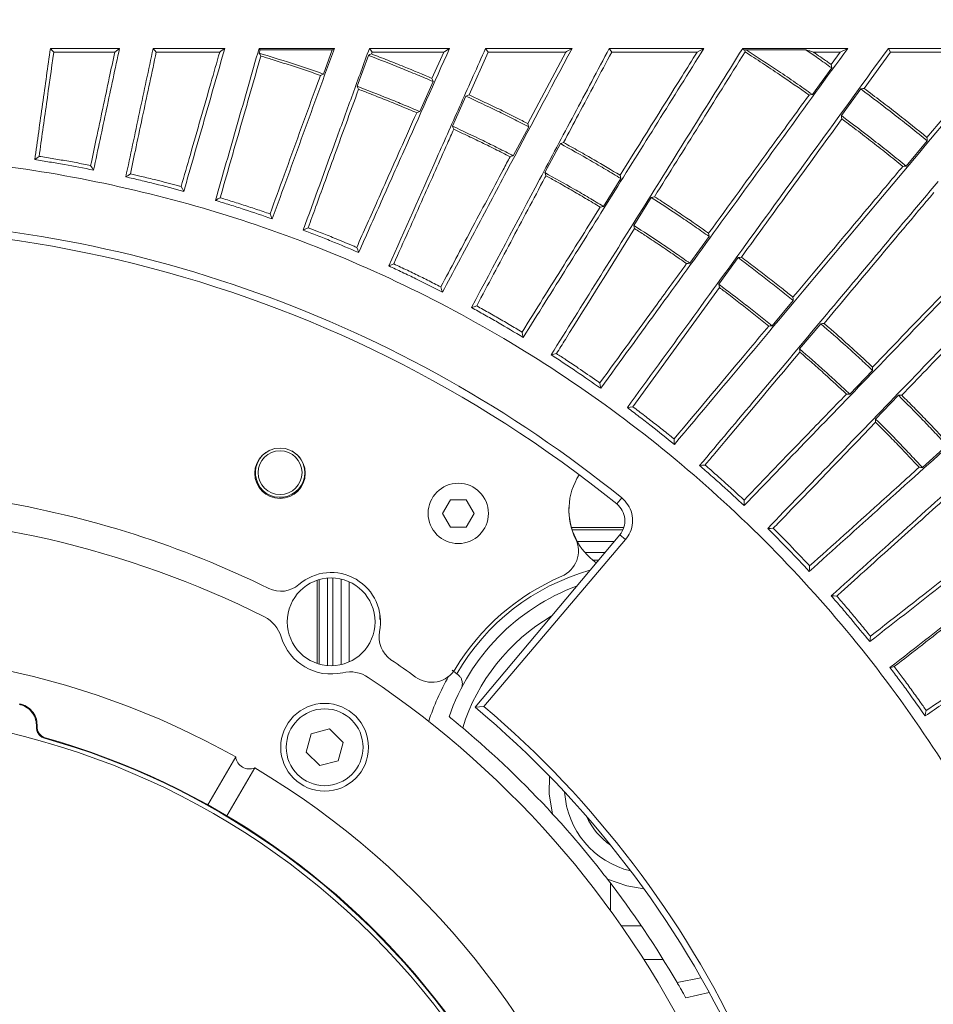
# Model space of a CAD drawing. Header units: millimetres. Extents: x 0 to 1118, y 0 to 864.
# Tile 392 of 512: x 528 to 549, y 431 to 453. Entities that reach past the tile are written whole.
import ezdxf

# ---------------------------------------------------------------- set-up
doc = ezdxf.new("R2010")
doc.units = ezdxf.units.MM
doc.styles.add('SLDTEXTSTYLE0', font='TXT', dxfattribs={"width": 0.605})
doc.dimstyles.new('SLDDIMSTYLE3', dxfattribs={"dimtxt": 3.175, "dimasz": 3.302, "dimexe": 0, "dimexo": 0.0625, "dimgap": 0.79375, "dimtad": 0, "dimtih": 1, "dimtoh": 1, "dimdec": 1, "dimlfac": 4, "dimrnd": 1e-09, "dimzin": 12, "dimdsep": 46, "dimtxsty": 'SLDTEXTSTYLE0', "dimsah": 1, "dimcen": 0.09, "dimadec": 0, "dimazin": 3, "dimtfac": 1, "dimtofl": 0, "dimtmove": 0, "dimatfit": 3, "dimfxl": 1, "dimfrac": 2, "dimtolj": 1, "dimtzin": 12, "dimarcsym": 0})

# ---------------------------------------------------------------- blocks, each defined once
blk = doc.blocks.new('_D_3')
at = {"color": 7, "linetype": 'Continuous', "lineweight": 0}
for p, q in [((465.577, 443.258), (465.577, 471.353)), ((606.87, 443.258), (606.87, 471.353)), ((465.577, 469.753), (530.766, 469.753)), ((606.87, 469.753), (541.68, 469.753))]:
    blk.add_line(p, q, dxfattribs=at)
for points in [[(465.577, 469.753), (468.879, 469.245), (468.879, 470.261)], [(606.87, 469.753), (603.568, 470.261), (603.568, 469.245)]]:
    blk.add_solid(points, dxfattribs=at)
at = {"color": 7, "linetype": 'Continuous', "lineweight": 0, "insert": (530.766, 471.409), "char_height": 3.175, "attachment_point": 1, "style": 'SLDTEXTSTYLE0'}
blk.add_mtext('565.2', dxfattribs=at)
blk = doc.blocks.new('_D_4')
at = {"color": 7, "linetype": 'Continuous', "lineweight": 0}
for p, q in [((462.003, 441.286), (462.003, 484.2)), ((610.443, 441.286), (610.443, 484.2)), ((462.003, 482.6), (530.766, 482.6)), ((610.443, 482.6), (541.68, 482.6))]:
    blk.add_line(p, q, dxfattribs=at)
for points in [[(462.003, 482.6), (465.305, 482.092), (465.305, 483.108)], [(610.443, 482.6), (607.141, 483.108), (607.141, 482.092)]]:
    blk.add_solid(points, dxfattribs=at)
at = {"color": 7, "linetype": 'Continuous', "lineweight": 0, "insert": (530.766, 484.256), "char_height": 3.175, "attachment_point": 1, "style": 'SLDTEXTSTYLE0'}
blk.add_mtext('593.8', dxfattribs=at)

msp = doc.modelspace()

# ---------------------------------------------------------------- linework, layer by layer
at = {"color": 7, "linetype": 'Continuous', "lineweight": 15}
for p, q in [((531.0014, 452.8458), (531.0727, 452.7608)), ((533.4182, 452.7358), (533.4403, 452.813)), ((535.0826, 452.813), (534.8814, 452.2604)), ((538.5758, 452.8458), (538.6336, 452.7606)), ((541.3953, 452.8458), (541.449, 452.7605)), ((544.4346, 452.8458), (544.4534, 452.8136)), ((544.4534, 452.8136), (544.5114, 452.8136)), ((546.6569, 452.7602), (546.8269, 452.8458)), ((547.754, 452.8458), (547.7999, 452.7602)), ((535.6498, 451.9808), (535.9062, 452.6856)), ((535.9753, 452.7185), (535.9907, 452.7607)), ((537.6214, 452.7607), (537.3545, 452.1612)), ((538.1993, 451.785), (538.6336, 452.7606)), ((540.4017, 452.7606), (539.5362, 451.1329)), ((546.6569, 452.7602), (546.0463, 452.7603)), ((546.6569, 452.7602), (546.4512, 452.4771)), ((547.1993, 451.9336), (547.7999, 452.7602)), ((550.2661, 452.76), (548.6329, 450.8136)), ((546.4628, 452.4001), (546.0217, 451.7935)), ((537.3812, 452.0897), (537.076, 451.4045)), ((546.6817, 451.3139), (547.1224, 451.9209)), ((537.8232, 451.0718), (538.1282, 451.7571)), ((539.5578, 451.0598), (539.2056, 450.3976)), ((539.928, 450.0135), (540.28, 450.6758)), ((548.6391, 450.7359), (548.1568, 450.1615)), ((541.6573, 449.8807), (541.2596, 449.2447)), ((541.9539, 448.8109), (542.3511, 449.4471)), ((543.6694, 448.5579), (543.2283, 447.9513)), ((543.8909, 447.4699), (544.3315, 448.0769)), ((541.9288, 444.6795), (543.9032, 447.3968)), ((545.5843, 447.0981), (545.1019, 446.5237)), ((545.7296, 445.997), (546.2115, 446.5718)), ((547.3927, 445.5082), (546.8714, 444.9689)), ((547.4612, 444.3994), (547.9819, 444.9392)), ((549.0858, 443.7961), (548.5281, 443.2945)), ((537.7735, 442.5614), (537.5931, 442.2489)), ((538.1344, 442.5614), (537.7735, 442.5614)), ((538.3148, 442.2489), (538.1344, 442.5614)), ((537.5931, 442.2489), (537.7735, 441.9364)), ((538.1344, 441.9364), (538.3148, 442.2489)), ((537.7735, 441.9364), (538.1344, 441.9364)), ((541.7239, 441.9258), (540.5332, 441.9258)), ((541.7047, 441.8765), (540.5482, 441.8765)), ((538.3374, 437.835), (541.633, 441.7626)), ((541.7664, 441.6507), (538.5378, 437.8523)), ((541.0195, 441.1825), (541.1463, 441.1825)), ((534.7394, 440.725), (534.7394, 438.8286)), ((535.286, 440.7502), (535.286, 438.8033)), ((535.4665, 438.8644), (535.4665, 440.6891)), ((536.1652, 439.8326), (536.1699, 439.9417)), ((537.9185, 438.5956), (537.8177, 438.6736)), ((537.9507, 438.5706), (537.9185, 438.5956)), ((538.5378, 437.8523), (538.3374, 437.835)), ((535.0212, 437.3376), (534.6029, 437.2256)), ((535.3274, 437.0314), (535.0212, 437.3376)), ((534.6029, 437.2256), (534.4909, 436.8073)), ((535.2153, 436.6132), (535.3274, 437.0314)), ((532.8829, 436.7002), (532.251, 435.6057)), ((534.4909, 436.8073), (534.7971, 436.5011)), ((533.3159, 436.4502), (532.6843, 435.3562)), ((534.7971, 436.5011), (535.2153, 436.6132)), ((541.4232, 433.1954), (541.4232, 433.8236)), ((541.6709, 432.8474), (542.1262, 432.8474)), ((542.6224, 432.0843), (542.1794, 432.0843)), ((543.6724, 431.3305), (543.1375, 431.2119))]:
    msp.add_line(p, q, dxfattribs=at)
at = {"color": 9, "linetype": 'Continuous', "lineweight": 0}
for p, q in [((541.5654, 442.4634), (541.6776, 442.6021)), ((540.6643, 441.6096), (541.5047, 441.6096)), ((541.7664, 441.6507), (541.633, 441.7626)), ((541.2952, 441.3599), (540.8385, 441.3599)), ((541.0193, 441.1827), (541.1465, 441.1827)), ((534.7855, 438.8143), (534.7855, 440.7392)), ((534.9729, 440.7732), (534.9729, 438.7803)), ((535.0988, 438.7776), (535.0988, 440.7759)), ((535.4663, 438.8644), (535.4663, 440.6892)), ((542.9375, 431.5614), (543.4839, 431.668))]:
    msp.add_line(p, q, dxfattribs=at)
at = {"color": 7, "linetype": 'Continuous', "lineweight": 15, "flags": 128}
for points in [[(528.6607, 452.8458), (528.7104, 452.7905), (528.737, 452.7609)], [(530.1273, 452.7608), (530.164, 452.7899), (530.2347, 452.8458)], [(532.5192, 452.7608), (532.5546, 452.787), (532.6344, 452.8458)], [(533.4146, 452.8458), (533.4388, 452.815), (533.4403, 452.813)], [(535.0826, 452.813), (535.0846, 452.8143), (535.1304, 452.8458)], [(535.9286, 452.8458), (535.9596, 452.8033), (535.9907, 452.7607)], [(537.6214, 452.7607), (537.6478, 452.7775), (537.7548, 452.8458)], [(540.4017, 452.7606), (540.4186, 452.7706), (540.5458, 452.8458)], [(543.394, 452.7604), (543.3969, 452.762), (543.5502, 452.8458)], [(544.4878, 452.7658), (544.481, 452.7942), (544.4763, 452.8136)], [(533.4553, 452.6703), (533.4367, 452.7031), (533.4182, 452.7358)], [(535.9753, 452.7185), (535.9411, 452.7022), (535.9062, 452.6856)], [(546.4628, 452.4001), (546.4571, 452.4377), (546.4515, 452.4752), (546.4512, 452.4771)], [(534.8814, 452.2604), (534.8461, 452.2443), (534.8131, 452.2292)], [(537.3812, 452.0897), (537.3677, 452.1259), (537.3545, 452.1612)], [(535.6821, 451.9129), (535.6659, 451.9469), (535.6498, 451.9808)], [(547.1993, 451.9336), (547.1686, 451.9285), (547.1224, 451.9209)], [(538.1993, 451.785), (538.1641, 451.7712), (538.1282, 451.7571)], [(546.0217, 451.7935), (545.9749, 451.7864), (545.9462, 451.782)], [(537.076, 451.4045), (537.0397, 451.3909), (537.0059, 451.3782)], [(546.6943, 451.2385), (546.688, 451.2762), (546.6817, 451.3139)], [(537.8507, 451.0021), (537.837, 451.037), (537.8232, 451.0718)], [(539.5578, 451.0598), (539.547, 451.0963), (539.5362, 451.1329)], [(548.6391, 450.7359), (548.6354, 450.7826), (548.6329, 450.8136)], [(540.3527, 450.6987), (540.3168, 450.6874), (540.28, 450.6758)], [(528.4031, 450.385), (528.3567, 450.3496), (528.3042, 450.3094)], [(539.2056, 450.3976), (539.1683, 450.3866), (539.1339, 450.3763)], [(529.5782, 450.1778), (529.6118, 450.1254), (529.6453, 450.073)], [(548.1568, 450.1615), (548.1097, 450.1577), (548.0806, 450.1554)], [(530.4828, 449.9856), (530.4308, 449.9513), (530.3789, 449.917)], [(539.9505, 449.9423), (539.9393, 449.9779), (539.928, 450.0135)], [(541.6573, 449.8807), (541.6489, 449.9184), (541.6409, 449.9548)], [(531.6406, 449.6969), (531.6704, 449.6423), (531.7001, 449.5876)], [(532.5295, 449.442), (532.4786, 449.4133), (532.4211, 449.3809)], [(542.4251, 449.4648), (542.3887, 449.4561), (542.3511, 449.4471)], [(541.2596, 449.2447), (541.2217, 449.2362), (541.187, 449.2285)], [(533.6644, 449.0733), (533.6903, 449.0167), (533.7162, 448.9601)], [(534.5334, 448.7571), (534.4772, 448.7304), (534.4209, 448.7036)], [(541.9713, 448.7385), (541.9626, 448.7747), (541.9539, 448.8109)], [(543.6694, 448.5579), (543.6637, 448.5962), (543.6582, 448.6329)], [(535.6398, 448.3101), (535.6616, 448.2518), (535.6835, 448.1935)], [(544.4063, 448.0893), (544.3696, 448.0832), (544.3315, 448.0769)], [(536.4846, 447.934), (536.4301, 447.9126), (536.3686, 447.8884)], [(543.2283, 447.9513), (543.1898, 447.9455), (543.155, 447.9403)], [(537.5571, 447.411), (537.5748, 447.3512), (537.5925, 447.2915)], [(543.9032, 447.3968), (543.897, 447.4333), (543.8909, 447.4699)], [(545.5843, 447.0981), (545.5814, 447.1358), (545.5784, 447.1734)], [(538.3737, 446.9768), (538.3177, 446.9592), (538.2548, 446.9394)], [(545.1019, 446.5237), (545.0631, 446.5206), (545.0283, 446.5179)], [(546.2868, 446.579), (546.2491, 446.5754), (546.2115, 446.5718)], [(539.4071, 446.3803), (539.4206, 446.3194), (539.434, 446.2585)], [(540.1913, 445.8902), (540.1307, 445.8757), (540.0701, 445.8611)], [(545.7368, 445.9235), (545.7334, 445.9584), (545.7296, 445.997)], [(547.3927, 445.5082), (547.3924, 445.5459), (547.3921, 445.5836)], [(541.1806, 445.223), (541.1898, 445.1613), (541.199, 445.0996)], [(546.8714, 444.9689), (546.8325, 444.9686), (546.7979, 444.9683)], [(548.0573, 444.9412), (548.0204, 444.9402), (547.9819, 444.9392)], [(541.9288, 444.6795), (541.8707, 444.6697), (541.8057, 444.6588)], [(547.4632, 444.3259), (547.4622, 444.3606), (547.4612, 444.3994)], [(542.8692, 443.9449), (542.874, 443.8827), (542.8788, 443.8204)], [(543.5776, 443.3505), (543.5189, 443.3448), (543.4533, 443.3383)], [(548.5281, 443.2945), (548.4893, 443.2969), (548.4551, 443.299)], [(544.4644, 442.5521), (544.4649, 442.4896), (544.4653, 442.4272)], [(545.1297, 441.9097), (545.0706, 441.9081), (545.0048, 441.9062)], [(545.9587, 441.0514), (545.9547, 440.989), (545.9507, 440.9266)], [(546.5775, 440.3642), (546.5183, 440.3666), (546.4526, 440.3693)], [(547.3446, 439.4501), (547.3362, 439.3882), (547.3278, 439.3261)], [(547.8876, 438.7563), (547.8386, 438.7457), (547.7896, 438.7351)], [(548.6155, 437.7561), (548.6027, 437.6948), (548.59, 437.6335)]]:
    msp.add_lwpolyline(points, dxfattribs=at)
at = {"color": 9, "linetype": 'Continuous', "lineweight": 0, "flags": 128}
for points in [[(528.3593, 437.391), (528.3542, 437.3878), (528.344, 437.3814)], [(528.5411, 437.1365), (528.5361, 437.1334), (528.526, 437.1271)], [(540.1043, 435.3982), (540.0248, 435.8593), (540.0312, 436.2612)], [(542.1805, 433.6972), (541.7938, 433.7585), (541.353, 433.9153)]]:
    msp.add_lwpolyline(points, dxfattribs=at)
at = {"color": 7, "linetype": 'Continuous', "lineweight": 15}
for centre, radius in [((533.8932, 443.1634), 0.575), ((533.8937, 443.1773), 0.5), ((537.954, 442.2489), 0.6875), ((535.057, 439.7768), 1), ((534.9091, 436.9194), 1), ((534.9091, 436.9194), 0.875), ((523.7253, 420.3386), 17.375)]:
    msp.add_circle(centre, radius, dxfattribs=at)
for centre, radius, start, end in [((523.7232, 420.4083), 28.3685, 51.02778, 100.97222), ((523.7232, 420.4083), 28.5469, 51.02778, 89.49822), ((533.8937, 443.1773), 0.5625, 114.17519, 0), ((533.8937, 443.1773), 0.5625, 0, 61.82832), ((541.9748, 442.3247), 1.5, 147.78597, 206.07019), ((523.7253, 420.3386), 22.5, 63.86599, 80.72754), ((541.255, 442.0798), 0.4935, 320, 51.02778), ((541.9753, 442.3386), 1.5, 178.26721, 234.13307), ((523.7253, 420.3386), 21.875, 63.34723, 172.28355), ((540.066, 441.3909), 0.625, 293.16918, 26.07019), ((535.057, 439.7768), 1.125, 348.61673, 130.90188), ((542.3775, 435.9897), 5.25, 113.16918, 148.88721), ((533.9112, 441.0995), 0.625, 243.86599, 310.90188), ((542.3511, 436.023), 4.875, 110.4141, 160.91693), ((533.2016, 439.2189), 0.75, 16.73366, 63.34723), ((536.7726, 439.4314), 0.625, 168.61673, 235.65262), ((535.057, 439.7768), 1.1875, 196.73366, 282.78495), ((523.7253, 420.3386), 18.75, 60.76397, 134.38201), ((523.7253, 420.3386), 22.5, 53.90869, 55.65262), ((537.3476, 439.0255), 0.625, 233.90869, 328.88721), ((535.4858, 437.8873), 0.75, 56.17138, 102.78495), ((523.7253, 420.3386), 21.875, 354, 56.17138), ((542.2802, 435.9081), 5.25, 149.98133, 162.25741), ((523.7232, 420.4083), 22.7435, 359.98351, 50.01649), ((523.7232, 420.4083), 22.8859, 0.34023, 49.65977), ((523.7253, 420.3386), 22.25, 42.59684, 49.90881), ((523.861, 420.5335), 17.2369, 35.70222, 74.29778), ((523.861, 420.5335), 17.25, 35.74217, 74.25783), ((533.1932, 436.7375), 0.3125, 186.8699, 293.1301), ((523.7253, 420.3386), 18.75, 338.66789, 59.23603), ((523.7253, 420.3386), 22.25, 30.29119, 37.60316)]:
    msp.add_arc(centre, radius, start, end, dxfattribs=at)
at = {"color": 9, "linetype": 'Continuous', "lineweight": 0}
for radius, start, end in [(5.125, 105.81178, 149.87018), (4.5, 120.40461, 162.71191), (1.9786, 183.62052, 256.32196), (1.625, 204.6607, 235.28179)]:
    msp.add_arc((542.3511, 436.023), radius, start, end, dxfattribs=at)
at = {"color": 7, "linetype": 'Continuous', "lineweight": 15}
for points, knots in [([(528.6607, 452.8458), (528.6311, 452.635), (528.5718, 452.2132), (528.4531, 451.3687), (528.3638, 450.7331), (528.3042, 450.3094)], [0, 0, 0, 0, 0.25000906, 0.50001787, 1, 1, 1, 1]), ([(530.2347, 452.8458), (530.1038, 452.8458), (529.8421, 452.8458), (529.3178, 452.8458), (528.9235, 452.8458), (528.6607, 452.8458)], [0, 0, 0, 0, 0.25006456, 0.50012858, 1, 1, 1, 1]), ([(529.6453, 450.073), (529.6945, 450.3045), (529.7929, 450.7676), (529.9894, 451.692), (530.1366, 452.3843), (530.2347, 452.8458)], [0, 0, 0, 0, 0.2500072, 0.5000142, 1, 1, 1, 1]), ([(531.0014, 452.8458), (530.9496, 452.6019), (530.8459, 452.114), (530.6385, 451.1384), (530.4827, 450.4056), (530.3789, 449.917)], [0, 0, 0, 0, 0.25000382, 0.50000817, 1, 1, 1, 1]), ([(532.6344, 452.8458), (532.4988, 452.8458), (532.2275, 452.8458), (531.6838, 452.8458), (531.2743, 452.8458), (531.0014, 452.8458)], [0, 0, 0, 0, 0.2500645, 0.500128, 1, 1, 1, 1]), ([(531.7001, 449.5876), (531.8558, 450.1304), (532.0893, 450.9447), (532.4006, 452.0304), (532.5565, 452.574), (532.6344, 452.8458)], [0, 0, 0, 0, 0.4999992, 0.7499994, 1, 1, 1, 1]), ([(533.4146, 452.8458), (533.3317, 452.5564), (533.1657, 451.9777), (532.8345, 450.8225), (532.5864, 449.9575), (532.4211, 449.3809)], [0, 0, 0, 0, 0.2500052, 0.5000089, 1, 1, 1, 1]), ([(535.1304, 452.8458), (534.9881, 452.8458), (534.7033, 452.8458), (534.1321, 452.8458), (533.7016, 452.8458), (533.4146, 452.8458)], [0, 0, 0, 0, 0.2500477, 0.5000961, 1, 1, 1, 1]), ([(533.4403, 452.813), (533.5839, 452.813), (533.8711, 452.813), (534.4191, 452.813), (534.8221, 452.813), (535.0826, 452.813)], [0, 0, 0, 0, 0.2612373, 0.5224746, 1, 1, 1, 1]), ([(533.7162, 448.9601), (533.9511, 449.6055), (534.3034, 450.5736), (534.7752, 451.8698), (535.012, 452.5205), (535.1304, 452.8458)], [0, 0, 0, 0, 0.499992, 0.749994, 1, 1, 1, 1]), ([(535.9286, 452.8458), (535.8021, 452.4984), (535.5492, 451.8035), (535.046, 450.4209), (534.6709, 449.3905), (534.4209, 448.7036)], [0, 0, 0, 0, 0.2500163, 0.500032, 1, 1, 1, 1]), ([(535.6835, 448.1935), (535.8545, 448.5777), (536.1967, 449.3461), (536.8845, 450.891), (537.4067, 452.0639), (537.7548, 452.8458)], [0, 0, 0, 0, 0.2500321, 0.5000645, 1, 1, 1, 1]), ([(537.7548, 452.8458), (537.6034, 452.8458), (537.3004, 452.8458), (536.6925, 452.8458), (536.2341, 452.8458), (535.9286, 452.8458)], [0, 0, 0, 0, 0.2500541, 0.5001068, 1, 1, 1, 1]), ([(538.5758, 452.8458), (538.3895, 452.4274), (538.0169, 451.5905), (537.2788, 449.9327), (536.7327, 448.706), (536.3686, 447.8884)], [0, 0, 0, 0, 0.2500458, 0.5000914, 1, 1, 1, 1]), ([(537.5925, 447.2915), (537.8345, 447.7466), (538.3185, 448.6568), (539.2968, 450.4967), (540.0463, 451.9063), (540.5458, 452.8458)], [0, 0, 0, 0, 0.2500828, 0.5001666, 1, 1, 1, 1]), ([(541.3953, 452.8458), (541.1279, 452.3429), (540.5931, 451.3372), (539.5398, 449.3562), (538.7687, 447.9059), (538.2548, 446.9394)], [0, 0, 0, 0, 0.2501092, 0.5002184, 1, 1, 1, 1]), ([(540.5458, 452.8458), (540.3824, 452.8458), (540.0555, 452.8458), (539.3999, 452.8458), (538.9054, 452.8458), (538.5758, 452.8458)], [0, 0, 0, 0, 0.2500404, 0.5000817, 1, 1, 1, 1]), ([(539.434, 446.2585), (539.7676, 446.7924), (540.4348, 447.8601), (541.7944, 450.0359), (542.8481, 451.7222), (543.5502, 452.8458)], [0, 0, 0, 0, 0.2501828, 0.5003685, 1, 1, 1, 1]), ([(544.4346, 452.8458), (544.0589, 452.2445), (543.3075, 451.042), (541.8375, 448.6895), (540.7768, 446.992), (540.0701, 445.8611)], [0, 0, 0, 0, 0.2502291, 0.5004589, 1, 1, 1, 1]), ([(541.199, 445.0996), (541.6484, 445.7182), (542.5473, 446.9554), (543.9406, 448.8732), (545.3634, 450.8315), (546.339, 452.1742), (546.8269, 452.8458)], [0, 0, 0, 0, 0.250355, 0.5007134, 0.7502494, 1, 1, 1, 1]), ([(543.5502, 452.8458), (543.3713, 452.8458), (543.0135, 452.8458), (542.2961, 452.8458), (541.7556, 452.8458), (541.3953, 452.8458)], [0, 0, 0, 0, 0.2500277, 0.5000554, 1, 1, 1, 1]), ([(547.754, 452.8458), (547.2348, 452.1312), (546.1963, 450.7019), (544.6888, 448.627), (543.2183, 446.6031), (542.2768, 445.3071), (541.8057, 444.6588)], [0, 0, 0, 0, 0.2504591, 0.5009205, 0.7503176, 1, 1, 1, 1]), ([(542.8788, 443.8204), (543.4732, 444.5288), (544.6619, 445.9455), (546.534, 448.1765), (548.4583, 450.4698), (549.7871, 452.0534), (550.452, 452.8458)], [0, 0, 0, 0, 0.25075006, 0.50150033, 0.75055431, 1, 1, 1, 1]), ([(546.8269, 452.8458), (546.628, 452.8458), (546.2302, 452.8458), (545.4335, 452.8458), (544.8342, 452.8458), (544.4346, 452.8458)], [0, 0, 0, 0, 0.2500145, 0.5000285, 1, 1, 1, 1]), ([(544.5114, 452.8136), (544.5644, 452.8136), (544.8175, 452.8136), (545.2704, 452.8137), (545.6697, 452.8138), (545.8693, 452.8138)], [0, 0, 0, 0, 0.1168066, 0.5584037, 1, 1, 1, 1]), ([(546.0217, 451.7935), (545.8938, 451.8837), (545.6378, 452.0641), (545.1362, 452.407), (544.7582, 452.653), (544.5114, 452.8136)], [0, 0, 0, 0, 0.25770404, 0.51540801, 1, 1, 1, 1]), ([(546.0463, 452.7603), (546.0179, 452.7689), (545.9611, 452.7861), (545.902, 452.8039), (545.8714, 452.8132), (545.8693, 452.8138)], [0, 0, 0, 0, 0.4824831, 0.9649646, 1, 1, 1, 1]), ([(546.4628, 452.4001), (546.4095, 452.4378), (546.3031, 452.5132), (546.1056, 452.6515), (545.9605, 452.7511), (545.8693, 452.8138)], [0, 0, 0, 0, 0.2704311, 0.540864, 1, 1, 1, 1]), ([(550.452, 452.8458), (550.2273, 452.8458), (549.7778, 452.8458), (548.8788, 452.8458), (548.2039, 452.8458), (547.754, 452.8458)], [0, 0, 0, 0, 0.250004, 0.5000083, 1, 1, 1, 1]), ([(528.4031, 450.385), (528.4591, 450.7835), (528.5707, 451.5772), (528.6817, 452.3674), (528.737, 452.7609)], [0, 0, 0, 0, 0.5021503, 1, 1, 1, 1]), ([(530.1273, 452.7608), (529.9964, 452.7608), (529.7346, 452.7608), (529.2713, 452.7608), (528.9384, 452.7609), (528.737, 452.7609)], [0, 0, 0, 0, 0.2831093, 0.5662187, 1, 1, 1, 1]), ([(530.1273, 452.7608), (530.0855, 452.5642), (529.9947, 452.1369), (529.8547, 451.4782), (529.7135, 450.814), (529.6212, 450.3801), (529.5782, 450.1778)], [0, 0, 0, 0, 0.2286588, 0.4970792, 0.7655006, 1, 1, 1, 1]), ([(530.4828, 449.9856), (530.5262, 450.1899), (530.6239, 450.6493), (530.8205, 451.5744), (530.9737, 452.295), (531.0727, 452.7608)], [0, 0, 0, 0, 0.2206428, 0.496151, 1, 1, 1, 1]), ([(532.5192, 452.7608), (532.3835, 452.7608), (532.1121, 452.7608), (531.6302, 452.7608), (531.2832, 452.7608), (531.0727, 452.7608)], [0, 0, 0, 0, 0.2823185, 0.5646366, 1, 1, 1, 1]), ([(532.5192, 452.7608), (532.4517, 452.5252), (532.3062, 452.0178), (532.0829, 451.2395), (531.8577, 450.4539), (531.7102, 449.9397), (531.6406, 449.6969)], [0, 0, 0, 0, 0.2304805, 0.4963824, 0.7622852, 1, 1, 1, 1]), ([(532.5295, 449.442), (532.6819, 449.9732), (532.99, 451.0476), (533.299, 452.1254), (533.4553, 452.6703)], [0, 0, 0, 0, 0.4944111, 1, 1, 1, 1]), ([(534.8814, 452.2604), (534.7599, 452.3025), (534.517, 452.3867), (534.0301, 452.548), (533.6627, 452.6608), (533.4182, 452.7358)], [0, 0, 0, 0, 0.25068866, 0.5013775, 1, 1, 1, 1]), ([(533.4553, 452.6703), (533.5416, 452.644), (533.7509, 452.5804), (534.082, 452.4753), (534.4484, 452.3549), (534.6915, 452.2711), (534.8131, 452.2292)], [0, 0, 0, 0, 0.18953564, 0.45968962, 0.72984512, 1, 1, 1, 1]), ([(537.3812, 452.0897), (537.2589, 452.1419), (537.0143, 452.2463), (536.5238, 452.4479), (536.1529, 452.5907), (535.9062, 452.6856)], [0, 0, 0, 0, 0.2507775, 0.5015538, 1, 1, 1, 1]), ([(535.9753, 452.7185), (536.0995, 452.6709), (536.3479, 452.5757), (536.8085, 452.3919), (537.1427, 452.2506), (537.3545, 452.1612)], [0, 0, 0, 0, 0.2682046, 0.5364083, 1, 1, 1, 1]), ([(537.6214, 452.7607), (537.3181, 452.7607), (536.7765, 452.7607), (536.2308, 452.7607), (535.9907, 452.7607)], [0, 0, 0, 0, 0.5600557, 1, 1, 1, 1]), ([(540.4017, 452.7606), (540.0745, 452.7606), (539.4873, 452.7606), (538.8957, 452.7606), (538.6336, 452.7606)], [0, 0, 0, 0, 0.5571269, 1, 1, 1, 1]), ([(540.3527, 450.6987), (540.4663, 450.9123), (540.829, 451.5946), (541.1965, 452.2857), (541.449, 452.7605)], [0, 0, 0, 0, 0.31309862, 1, 1, 1, 1]), ([(543.394, 452.7604), (543.036, 452.7604), (542.3896, 452.7605), (541.7392, 452.7605), (541.449, 452.7605)], [0, 0, 0, 0, 0.5538661, 1, 1, 1, 1]), ([(543.394, 452.7604), (543.28, 452.578), (542.6884, 451.6313), (542.1088, 450.7037), (541.6409, 449.9548)], [0, 0, 0, 0, 0.1927376, 1, 1, 1, 1]), ([(542.4251, 449.4648), (542.7628, 450.0052), (543.4416, 451.0915), (544.1379, 452.2059), (544.4878, 452.7658)], [0, 0, 0, 0, 0.4975465, 1, 1, 1, 1]), ([(544.4878, 452.7658), (544.6192, 452.6808), (544.8822, 452.5106), (545.3699, 452.185), (545.7222, 451.9387), (545.9462, 451.782)], [0, 0, 0, 0, 0.26698, 0.5339603, 1, 1, 1, 1]), ([(546.0463, 452.7603), (546.0585, 452.7518), (546.1244, 452.7063), (546.2597, 452.6123), (546.3821, 452.5259), (546.4512, 452.4771)], [0, 0, 0, 0, 0.090251, 0.4861618, 1, 1, 1, 1]), ([(550.2661, 452.76), (549.8169, 452.7601), (548.9953, 452.7601), (548.1727, 452.7602), (547.7999, 452.7602)], [0, 0, 0, 0, 0.54668, 1, 1, 1, 1]), ([(534.8131, 452.2292), (534.7732, 452.1195), (534.615, 451.6849), (534.3392, 450.9272), (533.9963, 449.9853), (533.7716, 449.3679), (533.6644, 449.0733)], [0, 0, 0, 0, 0.1038859, 0.4115427, 0.7191985, 1, 1, 1, 1]), ([(534.5334, 448.7571), (534.5903, 448.9133), (534.7787, 449.4311), (535.1607, 450.4805), (535.4877, 451.379), (535.6821, 451.9129)], [0, 0, 0, 0, 0.1491692, 0.4943232, 1, 1, 1, 1]), ([(537.076, 451.4045), (536.958, 451.4549), (536.7219, 451.5556), (536.2476, 451.7505), (535.8888, 451.8887), (535.6498, 451.9808)], [0, 0, 0, 0, 0.2502874, 0.5005757, 1, 1, 1, 1]), ([(535.6821, 451.9129), (535.767, 451.8805), (535.9718, 451.8022), (536.2949, 451.6742), (536.6515, 451.5288), (536.8877, 451.4284), (537.0059, 451.3782)], [0, 0, 0, 0, 0.1909477, 0.460631, 0.7303159, 1, 1, 1, 1]), ([(548.6391, 450.7359), (548.5143, 450.8377), (548.2647, 451.0411), (547.7616, 451.4393), (547.3777, 451.7285), (547.1224, 451.9209)], [0, 0, 0, 0, 0.2509225, 0.5018439, 1, 1, 1, 1]), ([(547.1993, 451.9336), (547.3281, 451.8369), (547.5856, 451.6437), (548.0654, 451.2727), (548.4117, 450.9925), (548.6329, 450.8136)], [0, 0, 0, 0, 0.26546407, 0.53092857, 1, 1, 1, 1]), ([(539.5578, 451.0598), (539.4395, 451.1204), (539.2028, 451.2416), (538.7276, 451.4769), (538.3677, 451.6452), (538.1282, 451.7571)], [0, 0, 0, 0, 0.2507333, 0.5014672, 1, 1, 1, 1]), ([(538.1993, 451.785), (538.3198, 451.7289), (538.5609, 451.6167), (538.92, 451.443), (539.2451, 451.2818), (539.4498, 451.177), (539.5362, 451.1329)], [0, 0, 0, 0, 0.2681259, 0.5362522, 0.8043785, 1, 1, 1, 1]), ([(545.9462, 451.782), (545.6456, 451.3682), (544.8714, 450.3026), (544.1186, 449.2666), (543.6582, 448.6329)], [0, 0, 0, 0, 0.388365, 1, 1, 1, 1]), ([(537.0059, 451.3782), (536.8816, 451.0992), (536.5843, 450.4313), (536.1289, 449.4086), (535.7987, 448.6671), (535.6398, 448.3101)], [0, 0, 0, 0, 0.2712094, 0.6490883, 1, 1, 1, 1]), ([(544.4063, 448.0893), (544.7814, 448.6055), (545.5327, 449.6396), (546.3067, 450.705), (546.6943, 451.2385)], [0, 0, 0, 0, 0.4992285, 1, 1, 1, 1]), ([(548.1568, 450.1615), (548.0356, 450.2603), (547.7933, 450.4578), (547.304, 450.845), (546.9304, 451.1265), (546.6817, 451.3139)], [0, 0, 0, 0, 0.2505011, 0.5010025, 1, 1, 1, 1]), ([(546.6943, 451.2385), (546.7884, 451.168), (547.0075, 451.0038), (547.3483, 450.7413), (547.7167, 450.4512), (547.9593, 450.254), (548.0806, 450.1554)], [0, 0, 0, 0, 0.2004002, 0.4669337, 0.7334668, 1, 1, 1, 1]), ([(536.4846, 447.934), (536.7083, 448.4364), (537.1138, 449.3472), (537.5707, 450.3734), (537.803, 450.895), (537.8507, 451.0021)], [0, 0, 0, 0, 0.49424598, 0.89608598, 1, 1, 1, 1]), ([(539.2056, 450.3976), (539.0913, 450.4561), (538.8629, 450.573), (538.4034, 450.8005), (538.0552, 450.9634), (537.8232, 451.0718)], [0, 0, 0, 0, 0.2502842, 0.5005682, 1, 1, 1, 1]), ([(537.8507, 451.0021), (537.9332, 450.9638), (538.1321, 450.8714), (538.4455, 450.7211), (538.791, 450.5513), (539.0196, 450.4346), (539.1339, 450.3763)], [0, 0, 0, 0, 0.1911064, 0.460738, 0.7303685, 1, 1, 1, 1]), ([(541.6573, 449.8807), (541.5433, 449.9495), (541.3153, 450.0871), (540.8578, 450.3549), (540.5107, 450.5477), (540.28, 450.6758)], [0, 0, 0, 0, 0.2511407, 0.5022813, 1, 1, 1, 1]), ([(540.3527, 450.6987), (540.4692, 450.6342), (540.7022, 450.5052), (541.1327, 450.2591), (541.4439, 450.0728), (541.6409, 449.9548)], [0, 0, 0, 0, 0.2685254, 0.5370509, 1, 1, 1, 1]), ([(523.9732, 450.4073), (524.9339, 450.3726), (526.8552, 450.3032), (529.7077, 449.8492), (532.5051, 449.1434), (535.241, 448.1601), (537.8879, 446.9085), (540.4171, 445.3925), (542.7856, 443.6359), (544.9705, 441.6556), (546.9508, 439.4707), (548.7074, 437.1022), (550.2234, 434.5729), (551.4842, 431.9073), (552.4776, 429.1309), (553.1941, 426.2704), (553.6267, 423.3536), (553.7715, 420.4083), (553.6265, 417.4632), (553.1949, 414.5457), (552.4744, 411.6875), (551.4703, 408.8301), (550.549, 407.008), (550.0709, 406.0625)], [0, 0, 0, 0, 0.0466231, 0.0932463, 0.1398694, 0.1864926, 0.2341258, 0.2817589, 0.3293921, 0.3770253, 0.4246585, 0.4722917, 0.5199248, 0.567558, 0.6151912, 0.6628244, 0.7104576, 0.7580907, 0.8057239, 0.8533571, 0.9009903, 0.9486235, 1, 1, 1, 1]), ([(528.3042, 450.3094), (528.4168, 450.2918), (528.6418, 450.2565), (529.0894, 450.1803), (529.4232, 450.1158), (529.6453, 450.073)], [0, 0, 0, 0, 0.2509347, 0.5018699, 1, 1, 1, 1]), ([(529.5782, 450.1778), (529.5232, 450.1885), (529.3564, 450.221), (529.0772, 450.2725), (528.7406, 450.3312), (528.5156, 450.367), (528.4031, 450.385)], [0, 0, 0, 0, 0.1409168, 0.427278, 0.7136386, 1, 1, 1, 1]), ([(539.1339, 450.3763), (539.0817, 450.278), (538.7829, 449.7161), (538.2554, 448.7241), (537.7852, 447.8398), (537.5571, 447.411)], [0, 0, 0, 0, 0.0984817, 0.5627885, 1, 1, 1, 1]), ([(548.0806, 450.1554), (547.8689, 449.9031), (547.0192, 448.8905), (546.1963, 447.9098), (545.5784, 447.1734)], [0, 0, 0, 0, 0.2491667, 1, 1, 1, 1]), ([(530.3789, 449.917), (530.4899, 449.8916), (530.712, 449.8407), (531.1531, 449.7334), (531.4816, 449.6459), (531.7001, 449.5876)], [0, 0, 0, 0, 0.2509353, 0.5018702, 1, 1, 1, 1]), ([(531.6406, 449.6969), (531.6136, 449.7042), (531.4214, 449.7559), (531.1185, 449.834), (530.7592, 449.9217), (530.5655, 449.9664), (530.4828, 449.9856)], [0, 0, 0, 0, 0.0704108, 0.5001718, 0.7865334, 1, 1, 1, 1]), ([(538.3737, 446.9768), (538.6311, 447.461), (539.145, 448.4274), (539.6741, 449.4224), (539.9433, 449.9287), (539.9505, 449.9423)], [0, 0, 0, 0, 0.4941844, 0.9864176, 1, 1, 1, 1]), ([(541.2596, 449.2447), (541.1496, 449.3111), (540.9296, 449.4438), (540.4872, 449.7028), (540.1514, 449.8893), (539.928, 450.0135)], [0, 0, 0, 0, 0.2506866, 0.5013737, 1, 1, 1, 1]), ([(539.9505, 449.9423), (540.0296, 449.8985), (540.2213, 449.7927), (540.5233, 449.621), (540.8566, 449.4272), (541.0769, 449.2947), (541.187, 449.2285)], [0, 0, 0, 0, 0.1899787, 0.4599856, 0.7299926, 1, 1, 1, 1]), ([(548.8856, 449.8122), (548.4108, 449.2464), (547.4612, 448.1147), (546.0835, 446.4729), (544.7407, 444.8725), (543.8826, 443.8499), (543.4533, 443.3383)], [0, 0, 0, 0, 0.2504771, 0.5009577, 0.7503335, 1, 1, 1, 1]), ([(533.6644, 449.0733), (533.6114, 449.0916), (533.4507, 449.147), (533.1815, 449.2369), (532.8562, 449.3418), (532.6384, 449.4086), (532.5295, 449.442)], [0, 0, 0, 0, 0.1409158, 0.4272777, 0.7136383, 1, 1, 1, 1]), ([(543.6694, 448.5579), (543.5604, 448.6346), (543.3425, 448.7879), (542.9047, 449.0869), (542.5721, 449.3033), (542.3511, 449.4471)], [0, 0, 0, 0, 0.25134668, 0.50269292, 1, 1, 1, 1]), ([(542.4251, 449.4648), (542.5368, 449.3922), (542.7604, 449.2472), (543.1727, 448.9717), (543.4701, 448.7642), (543.6582, 448.6329)], [0, 0, 0, 0, 0.2687025, 0.5374057, 1, 1, 1, 1]), ([(546.2868, 446.579), (546.6589, 447.0225), (547.4783, 447.999), (548.3262, 449.0094), (548.7889, 449.561)], [0, 0, 0, 0, 0.454196, 1, 1, 1, 1]), ([(532.4211, 449.3809), (532.5301, 449.3478), (532.748, 449.2815), (533.1806, 449.1437), (533.5023, 449.0334), (533.7162, 448.9601)], [0, 0, 0, 0, 0.25093543, 0.50187058, 1, 1, 1, 1]), ([(541.187, 449.2285), (540.9117, 448.788), (540.3118, 447.828), (539.7248, 446.8886), (539.4071, 446.3803)], [0, 0, 0, 0, 0.4588406, 1, 1, 1, 1]), ([(535.6398, 448.3101), (535.614, 448.3211), (535.4309, 448.3991), (535.1417, 448.5186), (534.7982, 448.6554), (534.6126, 448.7266), (534.5334, 448.7571)], [0, 0, 0, 0, 0.0704568, 0.5002421, 0.7866046, 1, 1, 1, 1]), ([(540.1913, 445.8902), (540.2585, 445.9978), (540.8426, 446.9324), (541.4414, 447.8906), (541.9713, 448.7385)], [0, 0, 0, 0, 0.115049, 1, 1, 1, 1]), ([(543.2283, 447.9513), (543.1231, 448.0252), (542.9129, 448.173), (542.4897, 448.4621), (542.1679, 448.6715), (541.9539, 448.8109)], [0, 0, 0, 0, 0.25079, 0.5015815, 1, 1, 1, 1]), ([(541.9713, 448.7385), (542.0471, 448.6894), (542.2309, 448.5705), (542.5202, 448.3782), (542.8392, 448.1615), (543.0497, 448.014), (543.155, 447.9403)], [0, 0, 0, 0, 0.1898398, 0.4598935, 0.7299468, 1, 1, 1, 1]), ([(544.4653, 442.4272), (544.9514, 442.9305), (545.9235, 443.9372), (547.4513, 445.5193), (549.02, 447.1437), (550.1018, 448.2639), (550.643, 448.8244)], [0, 0, 0, 0, 0.2506379, 0.5012734, 0.7504777, 1, 1, 1, 1]), ([(534.4209, 448.7036), (534.5273, 448.6629), (534.7402, 448.5816), (535.162, 448.414), (535.4752, 448.2816), (535.6835, 448.1935)], [0, 0, 0, 0, 0.250935, 0.5018709, 1, 1, 1, 1]), ([(551.1825, 448.3034), (550.6375, 447.739), (549.5473, 446.6101), (547.9748, 444.9817), (546.45, 443.4028), (545.4868, 442.4053), (545.0048, 441.9062)], [0, 0, 0, 0, 0.2507074, 0.5014207, 0.7504934, 1, 1, 1, 1]), ([(550.0963, 448.3838), (549.7053, 447.979), (548.7867, 447.0277), (547.9009, 446.1105), (547.3921, 445.5836)], [0, 0, 0, 0, 0.4255352, 1, 1, 1, 1]), ([(545.5843, 447.0981), (545.481, 447.1821), (545.2744, 447.3501), (544.8587, 447.6788), (544.542, 447.918), (544.3315, 448.0769)], [0, 0, 0, 0, 0.2512247, 0.5024498, 1, 1, 1, 1]), ([(544.4063, 448.0893), (544.5127, 448.0092), (544.7255, 447.8491), (545.0411, 447.6042), (545.3254, 447.379), (545.5036, 447.2342), (545.5784, 447.1734)], [0, 0, 0, 0, 0.2685245, 0.5370484, 0.8055721, 1, 1, 1, 1]), ([(536.3686, 447.8884), (536.472, 447.8404), (536.6786, 447.7445), (537.0878, 447.5479), (537.3909, 447.3939), (537.5925, 447.2915)], [0, 0, 0, 0, 0.2509355, 0.5018712, 1, 1, 1, 1]), ([(537.5571, 447.411), (537.5072, 447.4364), (537.3558, 447.5137), (537.1016, 447.6401), (536.7942, 447.7893), (536.5878, 447.8858), (536.4846, 447.934)], [0, 0, 0, 0, 0.1409147, 0.4272769, 0.7136379, 1, 1, 1, 1]), ([(543.155, 447.9403), (542.9307, 447.6317), (542.2623, 446.7116), (541.6125, 445.8173), (541.1806, 445.223)], [0, 0, 0, 0, 0.33543489, 1, 1, 1, 1]), ([(548.0573, 444.9412), (548.4312, 445.3283), (549.3143, 446.2429), (550.2322, 447.1934), (550.7615, 447.7414)], [0, 0, 0, 0, 0.4233752, 1, 1, 1, 1]), ([(545.1019, 446.5237), (545.0022, 446.6047), (544.8029, 446.7668), (544.401, 447.0846), (544.0947, 447.3159), (543.8909, 447.4699)], [0, 0, 0, 0, 0.2507154, 0.5014316, 1, 1, 1, 1]), ([(543.9032, 447.3968), (543.9756, 447.3424), (544.1507, 447.2108), (544.426, 446.9987), (544.7289, 446.7605), (544.9285, 446.5987), (545.0283, 446.5179)], [0, 0, 0, 0, 0.1902964, 0.4601974, 0.7300983, 1, 1, 1, 1]), ([(545.9507, 440.9266), (546.4946, 441.4163), (547.5823, 442.3958), (549.3112, 443.9524), (551.0938, 445.5575), (552.3281, 446.6689), (552.9458, 447.2251)], [0, 0, 0, 0, 0.2509475, 0.5018863, 0.75073, 1, 1, 1, 1]), ([(538.2548, 446.9394), (538.3545, 446.8843), (538.5539, 446.7742), (538.9484, 446.5495), (539.2401, 446.3747), (539.434, 446.2585)], [0, 0, 0, 0, 0.2509358, 0.5018715, 1, 1, 1, 1]), ([(539.4071, 446.3803), (539.359, 446.4091), (539.2134, 446.4968), (538.9687, 446.6406), (538.6724, 446.8109), (538.4732, 446.9215), (538.3737, 446.9768)], [0, 0, 0, 0, 0.1409144, 0.4272763, 0.7136382, 1, 1, 1, 1]), ([(545.0283, 446.5179), (544.8888, 446.3516), (544.1537, 445.4756), (543.4441, 444.63), (542.8692, 443.9449)], [0, 0, 0, 0, 0.1897661, 1, 1, 1, 1]), ([(547.3927, 445.5082), (547.2957, 445.5991), (547.1017, 445.7807), (546.71, 446.1376), (546.4106, 446.3984), (546.2115, 446.5718)], [0, 0, 0, 0, 0.2508164, 0.5016336, 1, 1, 1, 1]), ([(546.2868, 446.579), (546.3229, 446.5477), (546.5099, 446.386), (546.7945, 446.1339), (547.126, 445.8324), (547.3076, 445.6626), (547.3921, 445.5836)], [0, 0, 0, 0, 0.0963093, 0.4986021, 0.7666422, 1, 1, 1, 1]), ([(553.4477, 446.6677), (552.8243, 446.1064), (551.5774, 444.9837), (549.7894, 443.3738), (548.0654, 441.8215), (546.9906, 440.8537), (546.4526, 440.3693)], [0, 0, 0, 0, 0.2510162, 0.5020425, 0.7507086, 1, 1, 1, 1]), ([(540.0701, 445.8611), (540.1657, 445.7992), (540.357, 445.6754), (540.7348, 445.4238), (541.0136, 445.2291), (541.199, 445.0996)], [0, 0, 0, 0, 0.25093526, 0.50187197, 1, 1, 1, 1]), ([(541.1806, 445.223), (541.1577, 445.2391), (540.9948, 445.3535), (540.7367, 445.5306), (540.4291, 445.7357), (540.2625, 445.844), (540.1913, 445.8902)], [0, 0, 0, 0, 0.070543, 0.5003758, 0.7867383, 1, 1, 1, 1]), ([(543.5776, 443.3505), (543.6491, 443.4357), (544.3505, 444.2714), (545.0808, 445.1418), (545.7368, 445.9235)], [0, 0, 0, 0, 0.1019295, 1, 1, 1, 1]), ([(546.8714, 444.9689), (546.7778, 445.0565), (546.5906, 445.2318), (546.212, 445.5767), (545.9225, 445.829), (545.7296, 445.997)], [0, 0, 0, 0, 0.2503156, 0.5006316, 1, 1, 1, 1]), ([(545.7368, 445.9235), (545.8336, 445.8394), (546.0272, 445.6713), (546.3823, 445.3543), (546.6371, 445.1177), (546.7979, 444.9683)], [0, 0, 0, 0, 0.2693967, 0.5387931, 1, 1, 1, 1]), ([(547.3278, 439.3261), (547.9332, 439.7991), (549.1439, 440.745), (551.0928, 442.2677), (553.1101, 443.8437), (554.512, 444.939), (555.2137, 445.4872)], [0, 0, 0, 0, 0.2513556, 0.5026895, 0.751069, 1, 1, 1, 1]), ([(546.7979, 444.9683), (546.4878, 444.6472), (545.6917, 443.8228), (544.9297, 443.0338), (544.4644, 442.5521)], [0, 0, 0, 0, 0.3894976, 1, 1, 1, 1]), ([(549.0858, 443.7961), (548.9955, 443.8934), (548.8147, 444.088), (548.449, 444.4713), (548.1685, 444.7523), (547.9819, 444.9392)], [0, 0, 0, 0, 0.2506786, 0.5013577, 1, 1, 1, 1]), ([(548.0573, 444.9412), (548.1512, 444.8473), (548.3392, 444.6596), (548.6852, 444.3044), (548.9332, 444.0392), (549.0905, 443.8711)], [0, 0, 0, 0, 0.2678417, 0.5356844, 1, 1, 1, 1]), ([(555.6754, 444.8962), (554.9654, 444.3415), (553.5453, 443.232), (551.5206, 441.6501), (549.5793, 440.1334), (548.3869, 439.2018), (547.7896, 438.7351)], [0, 0, 0, 0, 0.251345, 0.5027047, 0.7509169, 1, 1, 1, 1]), ([(541.8057, 444.6588), (541.8968, 444.5904), (542.079, 444.4536), (542.4383, 444.1762), (542.7029, 443.9625), (542.8788, 443.8204)], [0, 0, 0, 0, 0.25093709, 0.50187234, 1, 1, 1, 1]), ([(542.8692, 443.9449), (542.8256, 443.9802), (542.6936, 444.0872), (542.4713, 444.2637), (542.2015, 444.4736), (542.0197, 444.6108), (541.9288, 444.6795)], [0, 0, 0, 0, 0.1409133, 0.427276, 0.7136375, 1, 1, 1, 1]), ([(545.1297, 441.9097), (545.1777, 441.9593), (545.9306, 442.739), (546.7221, 443.5585), (547.4632, 444.3259)], [0, 0, 0, 0, 0.0636726, 1, 1, 1, 1]), ([(548.5281, 443.2945), (548.4409, 443.3884), (548.2665, 443.5762), (547.913, 443.9466), (547.6418, 444.2184), (547.4612, 444.3994)], [0, 0, 0, 0, 0.25026591, 0.50053243, 1, 1, 1, 1]), ([(547.4632, 444.3259), (547.5538, 444.2353), (547.7351, 444.0542), (548.0673, 443.7132), (548.305, 443.4593), (548.4551, 443.299)], [0, 0, 0, 0, 0.2692671, 0.5385334, 1, 1, 1, 1]), ([(544.4644, 442.5521), (544.4235, 442.5903), (544.2992, 442.7063), (544.0898, 442.8979), (543.8353, 443.126), (543.6635, 443.2757), (543.5776, 443.3505)], [0, 0, 0, 0, 0.1409114, 0.4272751, 0.7136383, 1, 1, 1, 1]), ([(543.4533, 443.3383), (543.5394, 443.2637), (543.7116, 443.1146), (544.0507, 442.8128), (544.2997, 442.5812), (544.4653, 442.4272)], [0, 0, 0, 0, 0.2509366, 0.5018721, 1, 1, 1, 1]), ([(548.4551, 443.299), (548.1485, 443.023), (547.2925, 442.2523), (546.4801, 441.5209), (545.9587, 441.0514)], [0, 0, 0, 0, 0.358108, 1, 1, 1, 1]), ([(541.6776, 442.6021), (541.7292, 442.5517), (541.8323, 442.4508), (541.9158, 442.2481), (541.9348, 442.0319), (541.8869, 441.8206), (541.8055, 441.7058), (541.7664, 441.6507)], [0, 0, 0, 0, 0.1959728, 0.391775, 0.5924026, 0.8040634, 1, 1, 1, 1]), ([(546.5775, 440.3642), (546.587, 440.3727), (546.9911, 440.7365), (547.8065, 441.4707), (548.6512, 442.2312), (549.0739, 442.6118)], [0, 0, 0, 0, 0.0118876, 0.505564, 1, 1, 1, 1]), ([(545.0048, 441.9062), (545.0855, 441.8258), (545.2468, 441.6649), (545.564, 441.3402), (545.7963, 441.0918), (545.9507, 440.9266)], [0, 0, 0, 0, 0.2509363, 0.501873, 1, 1, 1, 1]), ([(545.9587, 441.0514), (545.9205, 441.0924), (545.8046, 441.2168), (545.609, 441.4225), (545.3711, 441.6678), (545.2102, 441.8291), (545.1297, 441.9097)], [0, 0, 0, 0, 0.1409111, 0.4272748, 0.7136371, 1, 1, 1, 1]), ([(549.9918, 441.5182), (549.6972, 441.288), (548.7844, 440.5749), (547.926, 439.9043), (547.3446, 439.4501)], [0, 0, 0, 0, 0.3226958, 1, 1, 1, 1]), ([(547.8876, 438.7563), (548.3135, 439.089), (549.1661, 439.7552), (550.0782, 440.4677), (550.5346, 440.8244)], [0, 0, 0, 0, 0.4994851, 1, 1, 1, 1]), ([(546.4526, 440.3693), (546.5274, 440.2834), (546.6772, 440.1117), (546.971, 439.7657), (547.1853, 439.5017), (547.3278, 439.3261)], [0, 0, 0, 0, 0.25093623, 0.50187203, 1, 1, 1, 1]), ([(547.3446, 439.4501), (547.3093, 439.4937), (547.2025, 439.6258), (547.0217, 439.8447), (546.8015, 440.1061), (546.6522, 440.2781), (546.5775, 440.3642)], [0, 0, 0, 0, 0.1409084, 0.4272722, 0.7136362, 1, 1, 1, 1]), ([(548.59, 437.6335), (548.87, 437.8223), (549.43, 438.2001), (550.5735, 438.9714), (551.4716, 439.5772), (552.0623, 439.9756)], [0, 0, 0, 0, 0.2550234, 0.5100436, 1, 1, 1, 1]), ([(551.4005, 439.6345), (551.2165, 439.5103), (550.7275, 439.1805), (549.7832, 438.5436), (549.058, 438.0545), (548.6155, 437.7561)], [0, 0, 0, 0, 0.19037961, 0.50592443, 1, 1, 1, 1]), ([(547.7896, 438.7351), (547.8583, 438.6443), (547.9957, 438.4625), (548.2647, 438.0968), (548.46, 437.8186), (548.59, 437.6335)], [0, 0, 0, 0, 0.2509366, 0.5018752, 1, 1, 1, 1]), ([(548.6155, 437.7561), (548.5666, 437.8259), (548.4523, 437.9889), (548.2696, 438.243), (548.0759, 438.5068), (547.9474, 438.677), (547.8876, 438.7563)], [0, 0, 0, 0, 0.2066, 0.4828314, 0.7590649, 1, 1, 1, 1]), ([(538.019, 438.2588), (538.0192, 438.2591), (538.0369, 438.2936), (538.054, 438.3599), (538.0384, 438.4516), (538.0036, 438.5212), (537.9683, 438.5541), (537.9507, 438.5706)], [0, 0, 0, 0, 0.0036757, 0.3876533, 0.657206, 0.8279613, 1, 1, 1, 1]), ([(528.344, 437.3814), (528.3416, 437.4378), (528.3366, 437.5507), (528.2587, 437.7049), (528.1382, 437.825), (528.0238, 437.8802), (527.9576, 437.8955), (527.9459, 437.8982)], [0, 0, 0, 0, 0.2372815, 0.4745609, 0.7118342, 0.949109, 1, 1, 1, 1]), ([(527.9612, 437.9084), (527.9731, 437.9056), (528.0395, 437.8903), (528.154, 437.8349), (528.2744, 437.7146), (528.3521, 437.5603), (528.3569, 437.4474), (528.3593, 437.391)], [0, 0, 0, 0, 0.0516992, 0.2887719, 0.5258427, 0.7629216, 1, 1, 1, 1]), ([(538.0544, 437.3603), (538.0256, 437.3845), (537.9593, 437.4402), (537.8641, 437.5188), (537.7879, 437.5812), (537.7492, 437.6126), (537.7455, 437.6157), (537.744, 437.6169)], [0, 0, 0, 0, 0.1847894, 0.4260712, 0.6541383, 0.8660481, 1, 1, 1, 1]), ([(528.526, 437.1271), (528.4997, 437.1374), (528.447, 437.1579), (528.3867, 437.2197), (528.3491, 437.2961), (528.3425, 437.3532), (528.344, 437.3812), (528.344, 437.3814)], [0, 0, 0, 0, 0.2497126, 0.4994237, 0.7491285, 0.9988236, 1, 1, 1, 1]), ([(528.3593, 437.391), (528.3593, 437.3908), (528.3578, 437.3627), (528.3643, 437.3056), (528.4019, 437.2291), (528.4622, 437.1673), (528.5148, 437.1468), (528.5411, 437.1365)], [0, 0, 0, 0, 0.0015532, 0.2511604, 0.5007654, 0.750384, 1, 1, 1, 1]), ([(540.1043, 435.3982), (540.2317, 435.2574), (540.5494, 434.9064), (540.9676, 434.4083), (541.2476, 434.0501), (541.353, 433.9153)], [0, 0, 0, 0, 0.2946873, 0.7346966, 1, 1, 1, 1]), ([(543.1375, 431.2119), (543.1366, 431.2135), (543.1344, 431.2174), (543.113, 431.2555), (543.0726, 431.327), (543.0169, 431.4247), (542.9689, 431.5076), (542.9419, 431.554), (542.9375, 431.5614)], [0, 0, 0, 0, 0.1317792, 0.3275111, 0.5263463, 0.7352181, 0.9578655, 1, 1, 1, 1])]:
    msp.add_open_spline(points, degree=3, knots=knots, dxfattribs=at)

# ---------------------------------------------------------------- dimensions: what is measured, and where the dimension line sits
at = {"color": 7, "linetype": 'Continuous', "lineweight": 0}
for base, p1, p2, picture, middle in [((462.0032, 482.5997), (610.4432, 439.6861), (462.0032, 439.6861), '_D_4', (536.2232, 482.5997)), ((606.8697, 469.7527), (465.5768, 441.6583), (606.8697, 441.6583), '_D_3', (536.2232, 469.7527))]:
    dim = msp.add_linear_dim(base=base, p1=p1, p2=p2, dimstyle='SLDDIMSTYLE3', dxfattribs=at)
    dim.commit()
    dim.dimension.update_dxf_attribs({"geometry": picture, "text_midpoint": middle, "dimtype": 160})

doc.saveas('drawing.dxf')
